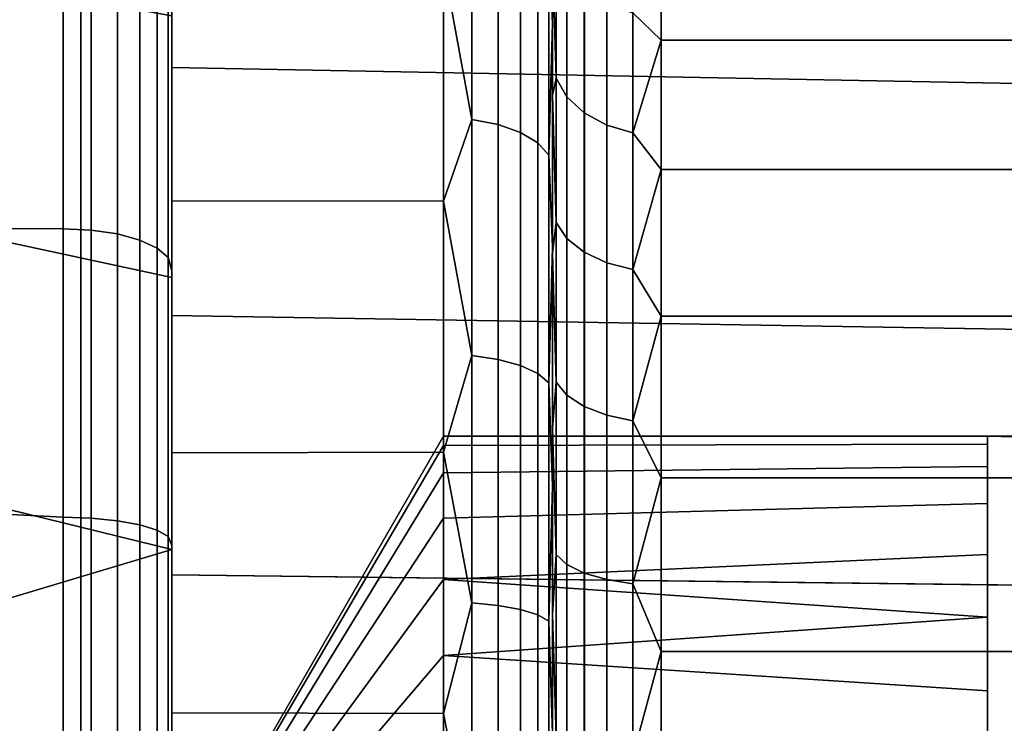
# Model space of a CAD drawing. Header units: metres. Extents: x -109 to 109, y -100 to 76.
# Tile 303 of 337: x 84.22 to 86.03, y 34.72 to 36.02. Entities that reach past the tile are written whole.
import ezdxf

# ---------------------------------------------------------------- set-up
doc = ezdxf.new("R2010")
doc.units = ezdxf.units.M
doc.layers.add('solid_21062310', color=7, linetype='CONTINUOUS')

msp = doc.modelspace()

# ---------------------------------------------------------------- linework, layer by layer
at = {"layer": 'solid_21062310'}
for points in [[(83.344849, 38.799999, -11.05188), (84.332939, 38.799999, -10.374823), (84.334244, 19.5, -10.37423), (83.343613, 19.5, -11.052828)], [(84.332939, 38.799999, 10.374823), (83.344849, 38.799999, 11.05188), (83.343613, 19.5, 11.052828), (84.334244, 19.5, 10.37423)], [(84.332939, 38.799999, -10.374823), (85.259041, 38.799999, -9.605888), (85.258034, 19.5, -9.607125), (84.334244, 19.5, -10.37423)], [(85.259041, 38.799999, 9.605888), (84.332939, 38.799999, 10.374823), (84.334244, 19.5, 10.37423), (85.258034, 19.5, 9.607125)], [(85.259041, 38.799999, -9.605888), (86.105888, 38.799999, -8.759043), (86.107101, 19.5, -8.758056), (85.258034, 19.5, -9.607125)], [(86.105888, 38.799999, 8.759043), (85.259041, 38.799999, 9.605888), (85.258034, 19.5, 9.607125), (86.107101, 19.5, 8.758056)], [(85.199997, 36.133541, -1.734466), (85.199997, 35.876587, -2.010085), (85.199997, 37.034382, -2.202762), (85.199997, 37.286301, -1.806226)], [(85.199997, 36.133526, 1.734483), (85.199997, 37.286301, 1.806224), (85.199997, 37.034386, 2.20276), (85.199997, 35.876572, 2.0101)], [(85.199997, 35.876572, 2.0101), (85.199997, 37.034386, 2.20276), (85.199997, 36.733524, 2.56706), (85.199997, 35.586517, 2.245782)], [(85.199997, 35.586533, -2.245769), (85.199997, 35.264442, -2.441908), (85.199997, 36.733524, -2.567061), (85.199997, 37.034382, -2.202762)], [(85.199997, 35.876587, -2.010085), (85.199997, 35.586533, -2.245769), (85.199997, 37.034382, -2.202762)], [(85.199997, 34.558563, -2.692475), (85.199997, 34.188683, -2.743266), (85.199997, 36.391212, -2.88825), (85.199997, 36.733524, -2.567061)], [(85.199997, 34.921825, -2.590572), (85.199997, 34.558563, -2.692475), (85.199997, 36.733524, -2.567061)], [(85.199997, 35.264442, -2.441908), (85.199997, 34.921825, -2.590572), (85.199997, 36.733524, -2.567061)], [(85.199997, 35.264423, 2.441918), (85.199997, 36.733524, 2.56706), (85.199997, 36.391212, 2.888249), (85.199997, 34.921803, 2.590579)], [(85.199997, 35.264423, 2.441918), (85.199997, 35.586517, 2.245782), (85.199997, 36.733524, 2.56706)], [(85.193237, 36.159534, -3.128624), (85.199997, 36.391212, -2.88825), (85.199997, 36.008896, -3.166378)], [(85.193237, 36.159534, 3.128624), (85.199997, 36.008896, 3.166377), (85.199997, 36.391212, 2.888249)], [(85.199997, 31.991102, -3.166377), (85.199997, 36.008896, -3.166378), (85.199997, 36.391212, -2.88825)], [(85.199997, 34.188683, -2.743266), (85.199997, 31.608788, -2.888249), (85.199997, 31.991102, -3.166377), (85.199997, 36.391212, -2.88825)], [(85.199997, 33.811317, 2.743266), (85.199997, 36.391212, 2.888249), (85.199997, 36.008896, 3.166377), (85.199997, 31.608789, 2.88825)], [(85.199997, 34.558544, 2.69248), (85.199997, 34.921803, 2.590579), (85.199997, 36.391212, 2.888249)], [(85.199997, 34.18866, 2.743267), (85.199997, 34.558544, 2.69248), (85.199997, 36.391212, 2.888249)], [(85.199997, 33.811317, 2.743266), (85.199997, 34.18866, 2.743267), (85.199997, 36.391212, 2.888249)], [(89.005852, 35.842865, -3.550169), (89.074181, 36.259361, -3.299997), (84.5, 36.350437, -3.236081), (84.5, 35.927643, -3.504838)], [(84.5, 36.115509, -3.335587), (84.5, 35.927643, -3.504838), (84.5, 36.350437, -3.236081)], [(89.005798, 35.842552, 3.550341), (84.5, 35.927643, 3.504838), (84.5, 36.350437, 3.236081), (89.074142, 36.259129, 3.30014)], [(84.5, 36.115509, 3.335587), (84.5, 36.350437, 3.236081), (84.5, 35.927643, 3.504838)], [(85.051765, 36.239983, -3.245178), (85.051765, 35.832489, -3.491517), (85, 36.116512, -3.335096)], [(85.051765, 35.832489, 3.491517), (85.051765, 36.239983, 3.245178), (85, 36.116512, 3.335096)], [(85.100044, 35.823193, 3.473802), (85.100044, 36.228619, 3.228713), (85.051765, 36.239983, 3.245178), (85.051765, 35.832489, 3.491517)], [(85.100044, 36.228619, -3.228713), (85.100044, 35.823193, -3.473802), (85.051765, 35.832489, -3.491517), (85.051765, 36.239983, -3.245178)], [(85.141495, 35.808399, 3.445617), (85.141495, 36.210537, 3.202516), (85.100044, 36.228619, 3.228713), (85.100044, 35.823193, 3.473802)], [(85.141495, 36.210537, -3.202516), (85.141495, 35.808399, -3.445617), (85.100044, 35.823193, -3.473802), (85.100044, 36.228619, -3.228713)], [(85.173286, 35.78912, 3.408885), (85.173286, 36.186974, 3.168376), (85.141495, 36.210537, 3.202516), (85.141495, 35.808399, 3.445617)], [(85.173286, 36.186974, -3.168376), (85.173286, 35.78912, -3.408885), (85.141495, 35.808399, -3.445617), (85.141495, 36.210537, -3.202516)], [(83.600006, 36.18573, 3.760995), (83.600044, 35.735588, 3.988763), (84.5, 35.54171, 4.067175), (84.5, 36.022526, 3.851074)], [(83.600006, 36.18573, -3.760995), (84.5, 36.022526, -3.851074), (84.5, 35.54171, -4.067175), (83.600044, 35.735588, -3.988763)], [(85.193237, 35.766674, 3.366116), (85.193237, 36.159534, 3.128624), (85.173286, 36.186974, 3.168376), (85.173286, 35.78912, 3.408885)], [(85.193237, 36.159534, -3.128624), (85.193237, 35.766674, -3.366116), (85.173286, 35.78912, -3.408885), (85.173286, 36.186974, -3.168376)], [(85.348236, 36.028458, -1.55649), (85.400002, 36.178768, -1.324944), (85.400002, 35.978062, -1.609278)], [(85.348236, 36.028458, 1.55649), (85.400002, 35.978062, 1.609278), (85.400002, 36.178768, 1.324944)], [(85.400002, 35.978062, -1.609278), (85.400002, 36.178768, -1.324944), (87, 36.178768, -1.324944), (87, 35.978062, -1.609278)], [(85.400002, 36.178768, 1.324944), (85.400002, 35.978062, 1.609278), (87, 35.978062, 1.609278), (87, 36.178768, 1.324944)], [(85.193237, 36.159534, -3.128624), (85.199997, 36.008896, -3.166378), (85.193237, 35.766674, -3.366116)], [(85.193237, 35.766674, 3.366116), (85.199997, 36.008896, 3.166377), (85.193237, 36.159534, 3.128624)], [(84.300003, 36.137726, 4.073097), (84.300003, 35.631184, 4.301075), (82.026459, 35.645229, 4.296303), (82.167236, 36.065945, 4.108828)], [(84.300003, 35.631184, -4.301075), (84.300003, 36.137726, -4.073097), (82.167236, 36.065945, -4.108827), (82.026459, 35.645233, -4.296302)], [(84.351761, 36.13456, 4.067063), (84.351761, 35.628765, 4.294703), (84.300003, 35.631184, 4.301075), (84.300003, 36.137726, 4.073097)], [(84.351761, 35.628765, -4.294703), (84.351761, 36.13456, -4.067063), (84.300003, 36.137726, -4.073097), (84.300003, 35.631184, -4.301075)], [(84.400047, 36.125263, 4.049349), (84.400047, 35.62167, 4.275997), (84.351761, 35.628765, 4.294703), (84.351761, 36.13456, 4.067063)], [(84.400047, 35.62167, -4.275997), (84.400047, 36.125263, -4.049349), (84.351761, 36.13456, -4.067063), (84.351761, 35.628765, -4.294703)], [(85.206764, 36.140816, -1.642705), (85.206764, 35.908085, -1.908084), (85.199997, 36.133541, -1.734466)], [(85.206764, 35.908085, 1.908084), (85.206764, 36.140816, 1.642705), (85.199997, 36.133526, 1.734483)], [(85.206764, 35.908085, -1.908084), (85.199997, 35.876587, -2.010085), (85.199997, 36.133541, -1.734466)], [(85.206764, 35.908085, 1.908084), (85.199997, 36.133526, 1.734483), (85.199997, 35.876572, 2.0101)], [(85.226715, 35.873928, 1.873929), (85.226715, 36.102493, 1.613301), (85.206764, 36.140816, 1.642705), (85.206764, 35.908085, 1.908084)], [(85.226715, 36.102493, -1.613301), (85.226715, 35.873928, -1.873929), (85.206764, 35.908085, -1.908084), (85.206764, 36.140816, -1.642705)], [(84.441498, 36.11047, 4.021163), (84.441498, 35.610382, 4.246233), (84.400047, 35.62167, 4.275997), (84.400047, 36.125263, 4.049349)], [(84.441498, 35.610382, -4.246233), (84.441498, 36.11047, -4.021163), (84.400047, 36.125263, -4.049349), (84.400047, 35.62167, -4.275997)], [(84.473282, 36.09119, 3.984432), (84.473282, 35.595673, 4.207446), (84.441498, 35.610382, 4.246233), (84.441498, 36.11047, 4.021163)], [(84.473282, 35.595673, -4.207446), (84.473282, 36.09119, -3.984432), (84.441498, 36.11047, -4.021163), (84.441498, 35.610382, -4.246233)], [(85, 36.116512, -3.335096), (85, 35.681828, -3.574068), (84.5, 35.682507, -3.573386), (84.5, 36.115509, -3.335587)], [(85, 36.116512, 3.335096), (84.5, 36.115509, 3.335587), (84.5, 35.682507, 3.573386), (85, 35.681828, 3.574068)], [(84.5, 35.682507, -3.573386), (84.5, 35.927643, -3.504838), (84.5, 36.115509, -3.335587)], [(84.5, 35.682507, 3.573386), (84.5, 36.115509, 3.335587), (84.5, 35.927643, 3.504838)], [(85.051765, 35.832489, -3.491517), (85, 35.681828, -3.574068), (85, 36.116512, -3.335096)], [(85.051765, 35.832489, 3.491517), (85, 36.116512, 3.335096), (85, 35.681828, 3.574068)], [(84.49324, 36.068745, 3.941662), (84.49324, 35.578545, 4.162282), (84.473282, 35.595673, 4.207446), (84.473282, 36.09119, 3.984432)], [(84.49324, 35.578545, -4.162282), (84.49324, 36.068745, -3.941662), (84.473282, 36.09119, -3.984432), (84.473282, 35.595673, -4.207446)], [(85.258507, 35.844597, 1.844596), (85.258507, 36.069584, 1.588047), (85.226715, 36.102493, 1.613301), (85.226715, 35.873928, 1.873929)], [(85.258507, 36.069584, -1.588047), (85.258507, 35.844597, -1.844596), (85.226715, 35.873928, -1.873929), (85.226715, 36.102493, -1.613301)], [(84.49324, 36.068745, -3.941662), (84.49324, 35.578545, -4.162282), (84.5, 35.554245, -4.11568), (84.5, 36.041889, -3.89733)], [(84.49324, 36.068745, 3.941662), (84.5, 36.041889, 3.897328), (84.5, 35.554253, 4.115678), (84.49324, 35.578545, 4.162282)], [(85.299957, 35.822086, 1.822088), (85.299957, 36.044331, 1.568669), (85.258507, 36.069584, 1.588047), (85.258507, 35.844597, 1.844596)], [(85.299957, 36.044331, -1.568669), (85.299957, 35.822086, -1.822088), (85.258507, 35.844597, -1.844596), (85.258507, 36.069584, -1.588047)], [(84.5, 35.54171, -4.067175), (84.5, 36.022526, -3.851074), (84.5, 36.041889, -3.89733), (84.5, 35.554245, -4.11568)], [(84.5, 35.54171, 4.067175), (84.5, 35.554253, 4.115678), (84.5, 36.041889, 3.897328), (84.5, 36.022526, 3.851074)], [(85.348236, 35.807941, 1.807941), (85.348236, 36.028458, 1.55649), (85.299957, 36.044331, 1.568669), (85.299957, 35.822086, 1.822088)], [(85.348236, 36.028458, -1.55649), (85.348236, 35.807941, -1.807941), (85.299957, 35.822086, -1.822088), (85.299957, 36.044331, -1.568669)], [(85.348236, 36.028458, -1.55649), (85.400002, 35.978062, -1.609278), (85.348236, 35.807941, -1.807941)], [(85.348236, 35.807941, 1.807941), (85.400002, 35.978062, 1.609278), (85.348236, 36.028458, 1.55649)], [(85.193237, 35.766674, -3.366116), (85.199997, 36.008896, -3.166378), (85.199997, 35.597736, -3.392257)], [(85.193237, 35.766674, 3.366116), (85.199997, 35.597736, 3.392256), (85.199997, 36.008896, 3.166377)], [(85.199997, 32.402264, -3.392256), (85.199997, 35.597736, -3.392257), (85.199997, 36.008896, -3.166378)], [(85.199997, 31.991102, -3.166377), (85.199997, 32.402264, -3.392256), (85.199997, 36.008896, -3.166378)], [(85.199997, 36.008896, 3.166377), (85.199997, 31.991104, 3.166378), (85.199997, 31.608789, 2.88825)], [(85.199997, 36.008896, 3.166377), (85.199997, 35.597736, 3.392256), (85.199997, 31.991104, 3.166378)], [(85.348236, 35.807941, -1.807941), (85.400002, 35.978062, -1.609278), (85.400002, 35.740509, -1.863634)], [(85.348236, 35.807941, 1.807941), (85.400002, 35.740509, 1.863634), (85.400002, 35.978062, 1.609278)], [(85.400002, 35.740509, -1.863634), (85.400002, 35.978062, -1.609278), (87, 35.978062, -1.609278), (87, 35.740509, -1.863634)], [(85.400002, 35.978062, 1.609278), (85.400002, 35.740509, 1.863634), (87, 35.740509, 1.863634), (87, 35.978062, 1.609278)], [(88.948341, 35.398956, -3.746843), (89.005852, 35.842865, -3.550169), (84.5, 35.927643, -3.504838), (84.5, 35.472012, -3.718842)], [(84.5, 35.682507, -3.573386), (84.5, 35.472012, -3.718842), (84.5, 35.927643, -3.504838)], [(88.948303, 35.398678, 3.746954), (84.5, 35.472012, 3.718842), (84.5, 35.927643, 3.504838), (89.005798, 35.842552, 3.550341)], [(84.5, 35.682507, 3.573386), (84.5, 35.927643, 3.504838), (84.5, 35.472012, 3.718842)], [(85.206764, 35.908085, -1.908084), (85.206764, 35.642704, -2.140815), (85.199997, 35.876587, -2.010085)], [(85.206764, 35.642704, 2.140815), (85.206764, 35.908085, 1.908084), (85.199997, 35.876572, 2.0101)], [(85.226715, 35.6133, 2.102494), (85.226715, 35.873928, 1.873929), (85.206764, 35.908085, 1.908084), (85.206764, 35.642704, 2.140815)], [(85.226715, 35.873928, -1.873929), (85.226715, 35.6133, -2.102494), (85.206764, 35.642704, -2.140815), (85.206764, 35.908085, -1.908084)], [(85.206764, 35.642704, -2.140815), (85.199997, 35.586533, -2.245769), (85.199997, 35.876587, -2.010085)], [(85.206764, 35.642704, 2.140815), (85.199997, 35.876572, 2.0101), (85.199997, 35.586517, 2.245782)], [(85.258507, 35.588047, 2.069583), (85.258507, 35.844597, 1.844596), (85.226715, 35.873928, 1.873929), (85.226715, 35.6133, 2.102494)], [(85.258507, 35.844597, -1.844596), (85.258507, 35.588047, -2.069583), (85.226715, 35.6133, -2.102494), (85.226715, 35.873928, -1.873929)], [(85.299957, 35.568668, 2.04433), (85.299957, 35.822086, 1.822088), (85.258507, 35.844597, 1.844596), (85.258507, 35.588047, 2.069583)], [(85.299957, 35.822086, -1.822088), (85.299957, 35.568668, -2.04433), (85.258507, 35.588047, -2.069583), (85.258507, 35.844597, -1.844596)], [(85.051765, 35.832489, -3.491517), (85.051765, 35.398273, -3.686942), (85, 35.681828, -3.574068)], [(85.051765, 35.398273, 3.686942), (85.051765, 35.832489, 3.491517), (85, 35.681828, 3.574068)], [(85.100044, 35.391178, 3.668236), (85.100044, 35.823193, 3.473802), (85.051765, 35.832489, 3.491517), (85.051765, 35.398273, 3.686942)], [(85.100044, 35.823193, -3.473802), (85.100044, 35.391178, -3.668236), (85.051765, 35.398273, -3.686942), (85.051765, 35.832489, -3.491517)], [(85.141495, 35.37989, 3.638473), (85.141495, 35.808399, 3.445617), (85.100044, 35.823193, 3.473802), (85.100044, 35.391178, 3.668236)], [(85.141495, 35.808399, -3.445617), (85.141495, 35.37989, -3.638473), (85.100044, 35.391178, -3.668236), (85.100044, 35.823193, -3.473802)], [(85.348236, 35.556492, 2.028458), (85.348236, 35.807941, 1.807941), (85.299957, 35.822086, 1.822088), (85.299957, 35.568668, 2.04433)], [(85.348236, 35.807941, -1.807941), (85.348236, 35.556492, -2.028458), (85.299957, 35.568668, -2.04433), (85.299957, 35.822086, -1.822088)], [(85.173286, 35.365181, 3.599685), (85.173286, 35.78912, 3.408885), (85.141495, 35.808399, 3.445617), (85.141495, 35.37989, 3.638473)], [(85.173286, 35.78912, -3.408885), (85.173286, 35.365181, -3.599685), (85.141495, 35.37989, -3.638473), (85.141495, 35.808399, -3.445617)], [(85.348236, 35.807941, -1.807941), (85.400002, 35.740509, -1.863634), (85.348236, 35.556492, -2.028458)], [(85.348236, 35.556492, 2.028458), (85.400002, 35.740509, 1.863634), (85.348236, 35.807941, 1.807941)], [(85.193237, 35.348053, 3.554522), (85.193237, 35.766674, 3.366116), (85.173286, 35.78912, 3.408885), (85.173286, 35.365181, 3.599685)], [(85.193237, 35.766674, -3.366116), (85.193237, 35.348053, -3.554522), (85.173286, 35.365181, -3.599685), (85.173286, 35.78912, -3.408885)], [(85.193237, 35.766674, -3.366116), (85.199997, 35.597736, -3.392257), (85.193237, 35.348053, -3.554522)], [(85.193237, 35.348053, 3.554522), (85.199997, 35.597736, 3.392256), (85.193237, 35.766674, 3.366116)], [(83.600044, 35.735588, 3.988763), (83.599976, 35.262104, 4.162882), (84.5, 35.041771, 4.223373), (84.5, 35.54171, 4.067175)], [(83.600044, 35.735588, -3.988763), (84.5, 35.54171, -4.067175), (84.5, 35.041771, -4.223373), (83.599976, 35.262104, -4.162882)], [(85.348236, 35.556492, -2.028458), (85.400002, 35.740509, -1.863634), (85.400002, 35.470531, -2.083275)], [(85.348236, 35.556492, 2.028458), (85.400002, 35.470531, 2.083275), (85.400002, 35.740509, 1.863634)], [(85.400002, 35.470531, -2.083275), (85.400002, 35.740509, -1.863634), (87, 35.740509, -1.863634), (87, 35.470531, -2.083275)], [(85.400002, 35.740509, 1.863634), (85.400002, 35.470531, 2.083275), (87, 35.470531, 2.083275), (87, 35.740509, 1.863634)], [(84.5, 35.219463, -3.756863), (84.5, 35.472012, -3.718842), (84.5, 35.682507, -3.573386)], [(84.5, 35.219463, 3.756863), (84.5, 35.682507, 3.573386), (84.5, 35.472012, 3.718842)], [(85, 35.681828, -3.574068), (85, 35.220615, -3.756674), (84.5, 35.219463, -3.756863), (84.5, 35.682507, -3.573386)], [(85, 35.681828, 3.574068), (84.5, 35.682507, 3.573386), (84.5, 35.219463, 3.756863), (85, 35.220615, 3.756674)], [(85.051765, 35.398273, -3.686942), (85, 35.220615, -3.756674), (85, 35.681828, -3.574068)], [(85.051765, 35.398273, 3.686942), (85, 35.681828, 3.574068), (85, 35.220615, 3.756674)], [(84.300003, 35.100853, -4.466332), (84.300003, 35.631184, -4.301075), (82.026459, 35.645233, -4.296302), (81.91658, 35.222286, -4.434036)], [(84.300003, 35.100853, 4.466332), (81.91658, 35.22229, 4.434036), (82.026459, 35.645229, 4.296303), (84.300003, 35.631184, 4.301075)], [(85.206764, 35.642704, -2.140815), (85.206764, 35.34922, -2.336916), (85.199997, 35.586533, -2.245769)], [(85.206764, 35.34922, 2.336916), (85.206764, 35.642704, 2.140815), (85.199997, 35.586517, 2.245782)], [(85.226715, 35.325069, 2.295085), (85.226715, 35.6133, 2.102494), (85.206764, 35.642704, 2.140815), (85.206764, 35.34922, 2.336916)], [(85.226715, 35.6133, -2.102494), (85.226715, 35.325069, -2.295085), (85.206764, 35.34922, -2.336916), (85.206764, 35.642704, -2.140815)], [(84.351761, 35.628765, 4.294703), (84.351761, 35.09922, 4.459715), (84.300003, 35.100853, 4.466332), (84.300003, 35.631184, 4.301075)], [(84.351761, 35.09922, -4.459715), (84.351761, 35.628765, -4.294703), (84.300003, 35.631184, -4.301075), (84.300003, 35.100853, -4.466332)], [(84.400047, 35.62167, 4.275997), (84.400047, 35.094433, 4.44029), (84.351761, 35.09922, 4.459715), (84.351761, 35.628765, 4.294703)], [(84.400047, 35.094433, -4.44029), (84.400047, 35.62167, -4.275997), (84.351761, 35.628765, -4.294703), (84.351761, 35.09922, -4.459715)], [(84.441498, 35.610382, 4.246233), (84.441498, 35.086815, 4.409384), (84.400047, 35.094433, 4.44029), (84.400047, 35.62167, 4.275997)], [(84.441498, 35.086815, -4.409384), (84.441498, 35.610382, -4.246233), (84.400047, 35.62167, -4.275997), (84.400047, 35.094433, -4.44029)], [(84.473282, 35.595673, 4.207446), (84.473282, 35.076889, 4.369106), (84.441498, 35.086815, 4.409384), (84.441498, 35.610382, 4.246233)], [(84.473282, 35.076889, -4.369106), (84.473282, 35.595673, -4.207446), (84.441498, 35.610382, -4.246233), (84.441498, 35.086815, -4.409384)], [(85.258507, 35.304325, 2.25916), (85.258507, 35.588047, 2.069583), (85.226715, 35.6133, 2.102494), (85.226715, 35.325069, 2.295085)], [(85.258507, 35.588047, -2.069583), (85.258507, 35.304325, -2.25916), (85.226715, 35.325069, -2.295085), (85.226715, 35.6133, -2.102494)], [(84.49324, 35.578545, 4.162282), (84.49324, 35.065327, 4.322207), (84.473282, 35.076889, 4.369106), (84.473282, 35.595673, 4.207446)], [(84.49324, 35.065327, -4.322207), (84.49324, 35.578545, -4.162282), (84.473282, 35.595673, -4.207446), (84.473282, 35.076889, -4.369106)], [(85.193237, 35.348053, -3.554522), (85.199997, 35.597736, -3.392257), (85.199997, 35.158031, -3.56654)], [(85.193237, 35.348053, 3.554522), (85.199997, 35.158031, 3.566539), (85.199997, 35.597736, 3.392256)], [(85.199997, 32.841969, -3.566539), (85.199997, 35.158031, -3.56654), (85.199997, 35.597736, -3.392257)], [(85.199997, 32.402264, -3.392256), (85.199997, 32.841969, -3.566539), (85.199997, 35.597736, -3.392257)], [(85.199997, 35.597736, 3.392256), (85.199997, 32.402264, 3.392257), (85.199997, 31.991104, 3.166378)], [(85.199997, 35.597736, 3.392256), (85.199997, 35.158031, 3.566539), (85.199997, 32.402264, 3.392257)], [(85.206764, 35.34922, -2.336916), (85.199997, 35.264442, -2.441908), (85.199997, 35.586533, -2.245769)], [(85.206764, 35.34922, 2.336916), (85.199997, 35.586517, 2.245782), (85.199997, 35.264423, 2.441918)], [(85.299957, 35.28841, 2.231593), (85.299957, 35.568668, 2.04433), (85.258507, 35.588047, 2.069583), (85.258507, 35.304325, 2.25916)], [(85.299957, 35.568668, -2.04433), (85.299957, 35.28841, -2.231593), (85.258507, 35.304325, -2.25916), (85.258507, 35.588047, -2.069583)], [(84.49324, 35.578545, -4.162282), (84.49324, 35.065327, -4.322207), (84.5, 35.048729, -4.273248), (84.5, 35.554245, -4.11568)], [(84.49324, 35.578545, 4.162282), (84.5, 35.554253, 4.115678), (84.5, 35.048737, 4.273246), (84.49324, 35.065327, 4.322207)], [(85.348236, 35.278408, 2.214267), (85.348236, 35.556492, 2.028458), (85.299957, 35.568668, 2.04433), (85.299957, 35.28841, 2.231593)], [(85.348236, 35.556492, -2.028458), (85.348236, 35.278408, -2.214267), (85.299957, 35.28841, -2.231593), (85.299957, 35.568668, -2.04433)], [(84.5, 35.041771, 4.223373), (84.5, 35.048737, 4.273246), (84.5, 35.554253, 4.115678), (84.5, 35.54171, 4.067175)], [(84.5, 35.041771, -4.223373), (84.5, 35.54171, -4.067175), (84.5, 35.554245, -4.11568), (84.5, 35.048729, -4.273248)], [(85.348236, 35.556492, -2.028458), (85.400002, 35.470531, -2.083275), (85.348236, 35.278408, -2.214267)], [(85.348236, 35.278408, 2.214267), (85.400002, 35.470531, 2.083275), (85.348236, 35.556492, 2.028458)], [(88.90506, 34.941483, -3.887725), (88.948341, 35.398956, -3.746843), (84.5, 35.472012, -3.718842), (84.5, 34.99522, -3.874211)], [(84.5, 35.219463, -3.756863), (84.5, 34.99522, -3.874211), (84.5, 35.472012, -3.718842)], [(88.905045, 34.941277, 3.887777), (84.5, 34.99522, 3.874211), (84.5, 35.472012, 3.718842), (88.948303, 35.398678, 3.746954)], [(84.5, 35.219463, 3.756863), (84.5, 35.472012, 3.718842), (84.5, 34.99522, 3.874211)], [(85.348236, 35.278408, -2.214267), (85.400002, 35.470531, -2.083275), (85.400002, 35.173164, -2.264108)], [(85.348236, 35.278408, 2.214267), (85.400002, 35.173164, 2.264108), (85.400002, 35.470531, 2.083275)], [(85.400002, 35.173164, -2.264108), (85.400002, 35.470531, -2.083275), (87, 35.470531, -2.083275), (87, 35.173164, -2.264108)], [(85.400002, 35.470531, 2.083275), (85.400002, 35.173164, 2.264108), (87, 35.173164, 2.264108), (87, 35.470531, 2.083275)], [(85.051765, 35.398273, -3.686942), (85.051765, 34.943665, -3.828603), (85, 35.220615, -3.756674)], [(85.051765, 34.943665, 3.828603), (85.051765, 35.398273, 3.686942), (85, 35.220615, 3.756674)], [(85.100044, 34.938877, 3.809178), (85.100044, 35.391178, 3.668236), (85.051765, 35.398273, 3.686942), (85.051765, 34.943665, 3.828603)], [(85.100044, 35.391178, -3.668236), (85.100044, 34.938877, -3.809178), (85.051765, 34.943665, -3.828603), (85.051765, 35.398273, -3.686942)], [(85.141495, 34.931259, 3.778272), (85.141495, 35.37989, 3.638473), (85.100044, 35.391178, 3.668236), (85.100044, 34.938877, 3.809178)], [(85.141495, 35.37989, -3.638473), (85.141495, 34.931259, -3.778272), (85.100044, 34.938877, -3.809178), (85.100044, 35.391178, -3.668236)], [(85.173286, 34.921333, 3.737994), (85.173286, 35.365181, 3.599685), (85.141495, 35.37989, 3.638473), (85.141495, 34.931259, 3.778272)], [(85.173286, 35.365181, -3.599685), (85.173286, 34.921333, -3.737994), (85.141495, 34.931259, -3.778272), (85.141495, 35.37989, -3.638473)], [(85.193237, 34.909775, 3.691095), (85.193237, 35.348053, 3.554522), (85.173286, 35.365181, 3.599685), (85.173286, 34.921333, 3.737994)], [(85.193237, 35.348053, -3.554522), (85.193237, 34.909775, -3.691095), (85.173286, 34.921333, -3.737994), (85.173286, 35.365181, -3.599685)], [(85.193237, 35.348053, -3.554522), (85.199997, 35.158031, -3.56654), (85.193237, 34.909775, -3.691095)], [(85.193237, 34.909775, 3.691095), (85.199997, 35.158031, 3.566539), (85.193237, 35.348053, 3.554522)], [(85.206764, 35.34922, -2.336916), (85.206764, 35.032646, -2.493032), (85.199997, 35.264442, -2.441908)], [(85.206764, 35.032646, 2.493032), (85.206764, 35.34922, 2.336916), (85.199997, 35.264423, 2.441918)], [(85.226715, 35.014164, 2.448406), (85.226715, 35.325069, 2.295085), (85.206764, 35.34922, 2.336916), (85.206764, 35.032646, 2.493032)], [(85.226715, 35.325069, -2.295085), (85.226715, 35.014164, -2.448406), (85.206764, 35.032646, -2.493032), (85.206764, 35.34922, -2.336916)], [(85.258507, 34.998287, 2.410081), (85.258507, 35.304325, 2.25916), (85.226715, 35.325069, 2.295085), (85.226715, 35.014164, 2.448406)], [(85.258507, 35.304325, -2.25916), (85.258507, 34.998287, -2.410081), (85.226715, 35.014164, -2.448406), (85.226715, 35.325069, -2.295085)], [(85.299957, 34.986107, 2.380672), (85.299957, 35.28841, 2.231593), (85.258507, 35.304325, 2.25916), (85.258507, 34.998287, 2.410081)], [(85.299957, 35.28841, -2.231593), (85.299957, 34.986107, -2.380672), (85.258507, 34.998287, -2.410081), (85.258507, 35.304325, -2.25916)], [(85.348236, 34.978451, 2.362189), (85.348236, 35.278408, 2.214267), (85.299957, 35.28841, 2.231593), (85.299957, 34.986107, 2.380672)], [(85.348236, 35.278408, -2.214267), (85.348236, 34.978451, -2.362189), (85.299957, 34.986107, -2.380672), (85.299957, 35.28841, -2.231593)], [(85.348236, 35.278408, -2.214267), (85.400002, 35.173164, -2.264108), (85.348236, 34.978451, -2.362189)], [(85.348236, 34.978451, 2.362189), (85.400002, 35.173164, 2.264108), (85.348236, 35.278408, 2.214267)], [(83.599976, 35.262104, 4.162882), (83.599739, 34.771645, 4.281012), (84.5, 35.041771, 4.223373)], [(83.599976, 35.262104, -4.162882), (84.5, 35.041771, -4.223373), (84.5, 34.524029, -4.317847), (83.599739, 34.771645, -4.281012)], [(85.206764, 35.032646, -2.493032), (85.199997, 34.921825, -2.590572), (85.199997, 35.264442, -2.441908)], [(85.206764, 35.032646, 2.493032), (85.199997, 35.264423, 2.441918), (85.199997, 34.921803, 2.590579)], [(84.278313, 34), (85, 35.25), (85, 35.232948, 0.205769)], [(85, 35.232948, -0.205769), (85, 35.25), (84.278313, 34)], [(85, 35.232948, 0.205769), (85, 35.25), (86, 35.25), (86, 35.235039, 0.189539)], [(86, 35.235039, -0.189539), (86, 35.25), (85, 35.25), (85, 35.232948, -0.205769)], [(88, 35.200962, -0.75), (86, 35.25, -0.721688), (86, 34.625, -1.082532), (89.4254, 34, -1.443376)], [(86, 35.25, 0.721688), (86, 34.625, 1.082532), (86, 34.781666, 0.974807)], [(86, 35.25, 0.721688), (88, 35.25, 0.721688), (86, 34.625, 1.082532)], [(88, 35.200962, 0.75), (86, 34, 1.443376), (86, 34.625, 1.082532), (88, 35.25, 0.721688)], [(86, 35.25, 0.721688), (86, 34.781666, 0.974807), (86, 34.917118, 0.849282)], [(86, 35.25, 0.721688), (86, 34.917118, 0.849282), (86, 35.03212, 0.704635)], [(86, 35.25, 0.721688), (86, 35.03212, 0.704635), (86, 35.126293, 0.541526)], [(86, 35.25, 0.721688), (86, 35.126293, 0.541526), (86, 35.194057, 0.369607)], [(86, 35.25, 0.721688), (86, 35.194057, 0.369607), (86, 35.235039, 0.189539)], [(86, 35.25, 0.721688), (86, 35.235039, 0.189539), (86, 35.25)], [(86, 35.25, -0.721688), (86, 35.25), (86, 35.235039, -0.189539)], [(86, 35.25, -0.721688), (88, 35.25, -0.721688), (86, 35.25)], [(88, 35.25, 0.721688), (86, 35.25, 0.721688), (86, 35.25), (88, 35.25, -0.721688)], [(86, 35.25, -0.721688), (86, 35.235039, -0.189539), (86, 35.194057, -0.369607)], [(86, 35.25, -0.721688), (86, 35.194057, -0.369607), (86, 35.126293, -0.541526)], [(86, 35.25, -0.721688), (86, 35.126293, -0.541526), (86, 35.03212, -0.704635)], [(86, 35.25, -0.721688), (86, 35.03212, -0.704635), (86, 34.917118, -0.849282)], [(86, 35.25, -0.721688), (86, 34.917118, -0.849282), (86, 34.781666, -0.974807)], [(86, 35.25, -0.721688), (86, 34.781666, -0.974807), (86, 34.625, -1.082532)], [(86, 35.25, -0.721688), (88, 35.200962, -0.75), (88, 35.25, -0.721688)], [(84.300003, 34.55447, 4.566461), (81.837029, 34.806988, 4.529469), (81.91658, 35.22229, 4.434036), (84.300003, 35.100853, 4.466332)], [(84.300003, 34.55447, -4.566461), (84.300003, 35.100853, -4.466332), (81.91658, 35.222286, -4.434036), (81.837029, 34.806988, -4.52947)], [(84.278313, 34), (85, 35.232948, 0.205769), (85, 35.182259, 0.40591)], [(85, 35.232948, -0.205769), (84.278313, 34), (85, 35.182259, -0.40591)], [(85, 35.182259, 0.40591), (85, 35.232948, 0.205769), (86, 35.235039, 0.189539), (86, 35.194057, 0.369607)], [(85, 35.182259, -0.40591), (86, 35.194057, -0.369607), (86, 35.235039, -0.189539), (85, 35.232948, -0.205769)], [(85, 35.220615, -3.756674), (85, 34.740154, -3.880035), (84.5, 34.741127, -3.879564), (84.5, 35.219463, -3.756863)], [(85, 34.740154, 3.880035), (85, 35.220615, 3.756674), (84.5, 35.219463, 3.756863), (84.5, 34.741127, 3.879564)], [(84.5, 34.741127, -3.879564), (84.5, 34.99522, -3.874211), (84.5, 35.219463, -3.756863)], [(84.5, 34.741127, 3.879564), (84.5, 35.219463, 3.756863), (84.5, 34.99522, 3.874211)], [(85.051765, 34.943665, -3.828603), (85, 34.740154, -3.880035), (85, 35.220615, -3.756674)], [(85.051765, 34.943665, 3.828603), (85, 35.220615, 3.756674), (85, 34.740154, 3.880035)], [(85, 35.099327, 0.594962), (85, 35.182259, 0.40591), (86, 35.194057, 0.369607), (86, 35.126293, 0.541526)], [(85, 35.099327, -0.594962), (86, 35.126293, -0.541526), (86, 35.194057, -0.369607), (85, 35.182259, -0.40591)], [(88, 35.200962, 0.75), (89.4254, 34, 1.443376), (86, 34, 1.443376)], [(84.278313, 34), (85, 35.182259, 0.40591), (85, 35.099327, 0.594962)], [(85, 35.182259, -0.40591), (84.278313, 34), (85, 35.099327, -0.594962)], [(85.348236, 34.978451, -2.362189), (85.400002, 35.173164, -2.264108), (85.400002, 34.853943, -2.402766)], [(85.348236, 34.978451, 2.362189), (85.400002, 34.853943, 2.402766), (85.400002, 35.173164, 2.264108)], [(85.400002, 34.853943, -2.402766), (85.400002, 35.173164, -2.264108), (87, 35.173164, -2.264108), (87, 34.853943, -2.402766)], [(85.400002, 35.173164, 2.264108), (85.400002, 34.853943, 2.402766), (87, 34.853943, 2.402766), (87, 35.173164, 2.264108)], [(85.193237, 34.909775, -3.691095), (85.199997, 35.158031, -3.56654), (85.199997, 34.703796, -3.683092)], [(85.193237, 34.909775, 3.691095), (85.199997, 34.7038, 3.683092), (85.199997, 35.158031, 3.566539)], [(85.199997, 33.2962, -3.683092), (85.199997, 34.703796, -3.683092), (85.199997, 35.158031, -3.56654)], [(85.199997, 32.841969, -3.566539), (85.199997, 33.2962, -3.683092), (85.199997, 35.158031, -3.56654)], [(85.199997, 35.158031, 3.566539), (85.199997, 32.841969, 3.56654), (85.199997, 32.402264, 3.392257)], [(85.199997, 35.158031, 3.566539), (85.199997, 34.7038, 3.683092), (85.199997, 32.841969, 3.56654)], [(85, 34.986416, 0.767777), (85, 35.099327, 0.594962), (86, 35.126293, 0.541526), (86, 35.03212, 0.704635)], [(85, 34.986416, -0.767777), (86, 35.03212, -0.704635), (86, 35.126293, -0.541526), (85, 35.099327, -0.594962)], [(84.278313, 34), (85, 35.099327, 0.594962), (85, 34.986416, 0.767777)], [(85, 35.099327, -0.594962), (84.278313, 34), (85, 34.986416, -0.767777)], [(84.351761, 35.09922, 4.459715), (84.351761, 34.553646, 4.559696), (84.300003, 34.55447, 4.566461), (84.300003, 35.100853, 4.466332)], [(84.351761, 34.553646, -4.559696), (84.351761, 35.09922, -4.459715), (84.300003, 35.100853, -4.466332), (84.300003, 34.55447, -4.566461)], [(84.400047, 35.094433, 4.44029), (84.400047, 34.551235, 4.539835), (84.351761, 34.553646, 4.559696), (84.351761, 35.09922, 4.459715)], [(84.400047, 34.551235, -4.539835), (84.400047, 35.094433, -4.44029), (84.351761, 35.09922, -4.459715), (84.351761, 34.553646, -4.559696)], [(84.441498, 35.086815, 4.409384), (84.441498, 34.547398, 4.508236), (84.400047, 34.551235, 4.539835), (84.400047, 35.094433, 4.44029)], [(84.441498, 34.547398, -4.508236), (84.441498, 35.086815, -4.409384), (84.400047, 35.094433, -4.44029), (84.400047, 34.551235, -4.539835)], [(84.473282, 35.076889, 4.369106), (84.473282, 34.5424, 4.467055), (84.441498, 34.547398, 4.508236), (84.441498, 35.086815, 4.409384)], [(84.473282, 34.5424, -4.467055), (84.473282, 35.076889, -4.369106), (84.441498, 35.086815, -4.409384), (84.441498, 34.547398, -4.508236)], [(84.49324, 35.065327, 4.322207), (84.49324, 34.536575, 4.419105), (84.473282, 34.5424, 4.467055), (84.473282, 35.076889, 4.369106)], [(84.49324, 34.536575, -4.419105), (84.49324, 35.065327, -4.322207), (84.473282, 35.076889, -4.369106), (84.473282, 34.5424, -4.467055)], [(84.49324, 35.065327, -4.322207), (84.49324, 34.536575, -4.419105), (84.5, 34.531864, -4.36756), (84.5, 35.048729, -4.273248)], [(84.49324, 35.065327, 4.322207), (84.5, 35.048737, 4.273246), (84.5, 34.531868, 4.367559), (84.49324, 34.536575, 4.419105)], [(83.599365, 34.270809, 4.341562), (84.5, 34.524029, 4.317847), (84.5, 35.041771, 4.223373), (83.599739, 34.771645, 4.281012)], [(84.5, 34.524029, 4.317847), (84.5, 34.531868, 4.367559), (84.5, 35.048737, 4.273246), (84.5, 35.041771, 4.223373)], [(84.5, 34.524029, -4.317847), (84.5, 35.041771, -4.223373), (84.5, 35.048729, -4.273248), (84.5, 34.531864, -4.36756)], [(85, 34.986416, 0.767777), (86, 35.03212, 0.704635), (86, 34.917118, 0.849282)], [(85, 34.846607, -0.919652), (86, 34.917118, -0.849282), (86, 35.03212, -0.704635), (85, 34.986416, -0.767777)], [(85.206764, 35.032646, -2.493032), (85.206764, 34.698406, -2.606492), (85.199997, 34.921825, -2.590572)], [(85.206764, 34.698406, 2.606492), (85.206764, 35.032646, 2.493032), (85.199997, 34.921803, 2.590579)], [(85.226715, 34.685905, 2.559835), (85.226715, 35.014164, 2.448406), (85.206764, 35.032646, 2.493032), (85.206764, 34.698406, 2.606492)], [(85.226715, 35.014164, -2.448406), (85.226715, 34.685905, -2.559835), (85.206764, 34.698406, -2.606492), (85.206764, 35.032646, -2.493032)], [(85.258507, 34.675171, 2.519765), (85.258507, 34.998287, 2.410081), (85.226715, 35.014164, 2.448406), (85.226715, 34.685905, 2.559835)], [(85.258507, 34.998287, -2.410081), (85.258507, 34.675171, -2.519765), (85.226715, 34.685905, -2.559835), (85.226715, 35.014164, -2.448406)], [(84.278313, 34), (85, 34.986416, 0.767777), (85, 34.846607, 0.919652)], [(85, 34.986416, -0.767777), (84.278313, 34), (85, 34.846607, -0.919652)], [(88.878441, 34.476246, -3.971677), (88.90506, 34.941483, -3.887725), (84.5, 34.99522, -3.874211), (84.5, 34.505737, -3.967438)], [(84.5, 34.741127, -3.879564), (84.5, 34.24688, -3.942047), (84.5, 34.505737, -3.967438), (84.5, 34.99522, -3.874211)], [(88.878433, 34.476128, 3.971696), (84.5, 34.505737, 3.967438), (84.5, 34.99522, 3.874211), (88.905045, 34.941277, 3.887777)], [(84.5, 34.741127, 3.879564), (84.5, 34.99522, 3.874211), (84.5, 34.505737, 3.967438)], [(85, 34.986416, 0.767777), (86, 34.917118, 0.849282), (86, 34.781666, 0.974807), (85, 34.846607, 0.919652)], [(85.299957, 34.666931, 2.489018), (85.299957, 34.986107, 2.380672), (85.258507, 34.998287, 2.410081), (85.258507, 34.675171, 2.519765)], [(85.299957, 34.986107, -2.380672), (85.299957, 34.666931, -2.489018), (85.258507, 34.675171, -2.519765), (85.258507, 34.998287, -2.410081)], [(85.348236, 34.661751, 2.469693), (85.348236, 34.978451, 2.362189), (85.299957, 34.986107, 2.380672), (85.299957, 34.666931, 2.489018)], [(85.348236, 34.978451, -2.362189), (85.348236, 34.661751, -2.469693), (85.299957, 34.666931, -2.489018), (85.299957, 34.986107, -2.380672)], [(85.348236, 34.978451, -2.362189), (85.400002, 34.853943, -2.402766), (85.348236, 34.661751, -2.469693)], [(85.348236, 34.661751, 2.469693), (85.400002, 34.853943, 2.402766), (85.348236, 34.978451, 2.362189)], [(85.051765, 34.943665, -3.828603), (85.051765, 34.4753, -3.914435), (85, 34.740154, -3.880035)], [(85.051765, 34.4753, 3.914435), (85.051765, 34.943665, 3.828603), (85, 34.740154, 3.880035)], [(85.100044, 34.472885, 3.894574), (85.100044, 34.938877, 3.809178), (85.051765, 34.943665, 3.828603), (85.051765, 34.4753, 3.914435)], [(85.100044, 34.938877, -3.809178), (85.100044, 34.472885, -3.894574), (85.051765, 34.4753, -3.914435), (85.051765, 34.943665, -3.828603)], [(85.141495, 34.469051, 3.862975), (85.141495, 34.931259, 3.778272), (85.100044, 34.938877, 3.809178), (85.100044, 34.472885, 3.894574)], [(85.141495, 34.931259, -3.778272), (85.141495, 34.469051, -3.862975), (85.100044, 34.472885, -3.894574), (85.100044, 34.938877, -3.809178)], [(85.173286, 34.46405, 3.821794), (85.173286, 34.921333, 3.737994), (85.141495, 34.931259, 3.778272), (85.141495, 34.469051, 3.862975)], [(85.173286, 34.921333, -3.737994), (85.173286, 34.46405, -3.821794), (85.141495, 34.469051, -3.862975), (85.141495, 34.931259, -3.778272)], [(85, 34.846607, -0.919652), (86, 34.781666, -0.974807), (86, 34.917118, -0.849282)], [(85.193237, 34.458229, 3.773844), (85.193237, 34.909775, 3.691095), (85.173286, 34.921333, 3.737994), (85.173286, 34.46405, 3.821794)], [(85.193237, 34.909775, -3.691095), (85.193237, 34.458229, -3.773844), (85.173286, 34.46405, -3.821794), (85.173286, 34.921333, -3.737994)], [(85.206764, 34.698406, -2.606492), (85.199997, 34.558563, -2.692475), (85.199997, 34.921825, -2.590572)], [(85.206764, 34.698406, 2.606492), (85.199997, 34.921803, 2.590579), (85.199997, 34.558544, 2.69248)], [(85.193237, 34.909775, -3.691095), (85.199997, 34.703796, -3.683092), (85.193237, 34.458229, -3.773844)], [(85.193237, 34.458229, 3.773844), (85.199997, 34.7038, 3.683092), (85.193237, 34.909775, 3.691095)], [(84.278313, 34), (85, 34.846607, 0.919652), (85, 34.683704, 1.046444)], [(85, 34.846607, -0.919652), (84.278313, 34), (85, 34.683704, -1.046444)], [(85, 34.846607, 0.919652), (86, 34.781666, 0.974807), (86, 34.625, 1.082532), (85, 34.683704, 1.046444)], [(85, 34.846607, -0.919652), (85, 34.683704, -1.046444), (86, 34.625, -1.082532), (86, 34.781666, -0.974807)], [(85.348236, 34.661751, -2.469693), (85.400002, 34.853943, -2.402766), (85.400002, 34.51881, -2.496665)], [(85.348236, 34.661751, 2.469693), (85.400002, 34.51881, 2.496665), (85.400002, 34.853943, 2.402766)], [(85.400002, 34.51881, -2.496665), (85.400002, 34.853943, -2.402766), (87, 34.853943, -2.402766), (87, 34.51881, -2.496665)], [(85.400002, 34.853943, 2.402766), (85.400002, 34.51881, 2.496665), (87, 34.51881, 2.496665), (87, 34.853943, 2.402766)], [(84.300003, 34.55447, 4.566461), (81.789696, 34.400009, 4.584662), (81.837029, 34.806988, 4.529469)], [(84.300003, 34.55447, -4.566461), (81.837029, 34.806988, -4.52947), (81.789696, 34.400009, -4.584663)], [(83.599739, 34.771645, -4.281012), (84.5, 34.524029, -4.317847), (84.5, 34, -4.35), (83.599365, 34.270809, -4.341562)], [(84.5, 34.24688, 3.942047), (84.5, 34.741127, 3.879564), (84.5, 34.505737, 3.967438)], [(85, 34.740154, -3.880035), (85, 34.248024, -3.942206), (84.5, 34.24688, -3.942047), (84.5, 34.741127, -3.879564)], [(85, 34.248024, 3.942206), (85, 34.740154, 3.880035), (84.5, 34.741127, 3.879564), (84.5, 34.24688, 3.942047)], [(85.051765, 34.4753, -3.914435), (85, 34.248024, -3.942206), (85, 34.740154, -3.880035)], [(85.051765, 34.4753, 3.914435), (85, 34.740154, 3.880035), (85, 34.248024, 3.942206)]]:
    msp.add_3dface(points, dxfattribs=at)

doc.saveas('drawing.dxf')
